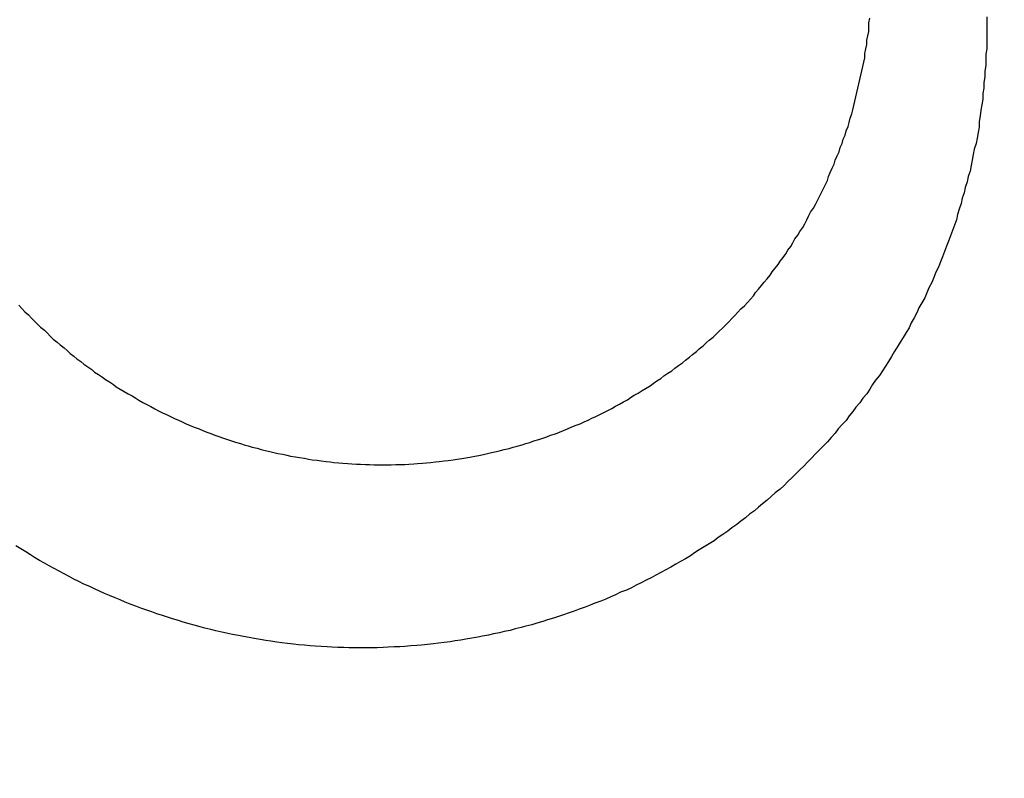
# Model space of a CAD drawing. Header units: millimetres. Extents: x 11979 to 37895, y 18730 to 47884.
# Tile 617 of 656: x 35829.449 to 35830.448, y 46385.716 to 46386.486. Entities that reach past the tile are written whole.
import ezdxf

# ---------------------------------------------------------------- set-up
doc = ezdxf.new("R2010")
doc.units = ezdxf.units.MM
for name, color, linetype in [('- niebieska cienka - izolacja', 120, 'Continuous'), ('-WYMIAR', 8, 'Continuous'), ('PROJEKTOWANE', 5, 'Continuous')]:
    doc.layers.add(name, color=color, linetype=linetype)
doc.styles.get("Standard").update_dxf_attribs({"font": 'arial.ttf'})
doc.dimstyles.new('CZA-KROPKA-50', dxfattribs={"dimtxt": 12, "dimasz": 1, "dimexe": 2, "dimexo": 25, "dimgap": 4, "dimtad": 1, "dimdec": 1, "dimrnd": 0.5, "dimzin": 9, "dimdsep": 46, "dimtxsty": 'Standard', "dimblk": 'CZA-KROPKA', "dimblk1": 'CZA-KROPKA', "dimblk2": 'CZA-KROPKA', "dimsah": 1, "dimcen": -20, "dimse1": 1, "dimse2": 1, "dimclrd": 8, "dimclre": 8, "dimclrt": 9, "dimadec": 0, "dimazin": 0, "dimtfac": 1, "dimtdec": 1, "dimtmove": 1, "dimatfit": 3, "dimldrblk": 'CZA-KROPKA', "dimfxl": 1, "dimtolj": 1, "dimtzin": 9, "dimarcsym": 0})

# ---------------------------------------------------------------- blocks, each defined once
blk = doc.blocks.new('CZA-KROPKA')
at = {"layer": '-WYMIAR', "linetype": 'ByBlock'}
for p, q in [((0, 10), (0, -10)), ((5, 0), (-5, 0))]:
    blk.add_line(p, q, dxfattribs=at)
at = {"layer": '-WYMIAR', "linetype": 'ByBlock', "const_width": 2.5}
blk.add_lwpolyline([(-1.25, 0, 1), (1.25, 0, 1)], format="xyb", close=True, dxfattribs=at)
blk = doc.blocks.new('*D2897')
at = {"layer": '-WYMIAR', "color": 8, "lineweight": -2}
blk.add_line((34132.92621, 45927.4655), (36406.92621, 45927.4655), dxfattribs=at)
at = {"layer": 'Defpoints', "color": 0}
for p in [(34131.92621, 46435.12228), (36407.92621, 46406.12228), (36407.92621, 45927.4655)]:
    blk.add_point(p, dxfattribs=at)
at = {"layer": '-WYMIAR', "color": 8, "lineweight": -2, "rotation": 180}
blk.add_blockref('CZA-KROPKA', (34131.92621, 45927.4655), dxfattribs=at)
at = {"layer": '-WYMIAR', "color": 8, "lineweight": -2}
blk.add_blockref('CZA-KROPKA', (36407.92621, 45927.4655), dxfattribs=at)
at = {"layer": '-WYMIAR', "color": 9, "insert": (35269.92621, 45937.59237), "char_height": 12, "attachment_point": 5}
blk.add_mtext('\\A1;2276', dxfattribs=at)
blk = doc.blocks.new('Pisuar NOVA PRO ze zintegrowanym ceramicznym sitkiem')
for points in [[(0.0261735, -0.2263324, 0), (0.0261735, -0.2263854, 0), (0.0261735, -0.2264394, 0), (0.0261735, -0.2264924, 0), (0.0261735, -0.2265464, 0), (0.0261735, -0.2265994, 0)], [(0.0163435, -0.2292614, 0), (0.0163735, -0.2292944, 0), (0.0164035, -0.2293264, 0), (0.0164435, -0.2293584, 0), (0.0164735, -0.2293904, 0), (0.0165035, -0.2294214, 0), (0.0165335, -0.2294534, 0), (0.0165635, -0.2294844, 0), (0.0166035, -0.2295144, 0), (0.0166335, -0.2295454, 0), (0.0166635, -0.2295754, 0), (0.0166935, -0.2296044, 0), (0.0167335, -0.2296344, 0), (0.0167635, -0.2296634, 0), (0.0168035, -0.2296924, 0), (0.0168335, -0.2297204, 0), (0.0168635, -0.2297494, 0), (0.0169035, -0.2297774, 0), (0.0169335, -0.2298044, 0), (0.0169735, -0.2298324, 0), (0.0170035, -0.2298594, 0), (0.0170435, -0.2298854, 0), (0.0170835, -0.2299124, 0), (0.0171135, -0.2299384, 0), (0.0171535, -0.2299644, 0), (0.0171935, -0.2299894, 0), (0.0172235, -0.2300144, 0), (0.0172635, -0.2300394, 0), (0.0173035, -0.2300634, 0), (0.0173335, -0.2300884, 0), (0.0173735, -0.2301114, 0), (0.0174135, -0.2301354, 0), (0.0174535, -0.2301584, 0), (0.0174935, -0.2301814, 0), (0.0175335, -0.2302034, 0), (0.0175635, -0.2302254, 0), (0.0176035, -0.2302474, 0), (0.0176435, -0.2302684, 0), (0.0176835, -0.2302894, 0), (0.0177235, -0.2303104, 0), (0.0177635, -0.2303314, 0), (0.0178035, -0.2303514, 0), (0.0178435, -0.2303704, 0), (0.0178835, -0.2303904, 0), (0.0179235, -0.2304094, 0), (0.0179635, -0.2304274, 0), (0.0180035, -0.2304454, 0), (0.0180435, -0.2304634, 0), (0.0180835, -0.2304814, 0), (0.0181235, -0.2304984, 0), (0.0181735, -0.2305154, 0), (0.0182135, -0.2305314, 0), (0.0182535, -0.2305484, 0), (0.0182935, -0.2305634, 0), (0.0183335, -0.2305794, 0), (0.0183735, -0.2305944, 0), (0.0184235, -0.2306084, 0), (0.0184635, -0.2306224, 0), (0.0185035, -0.2306364, 0), (0.0185435, -0.2306504, 0), (0.0185935, -0.2306634, 0), (0.0186335, -0.2306764, 0), (0.0186735, -0.2306884, 0), (0.0187135, -0.2307004, 0), (0.0187635, -0.2307124, 0), (0.0188035, -0.2307234, 0), (0.0188435, -0.2307344, 0), (0.0188935, -0.2307444, 0), (0.0189335, -0.2307544, 0), (0.0189735, -0.2307644, 0), (0.0190235, -0.2307734, 0), (0.0190635, -0.2307824, 0), (0.0191035, -0.2307914, 0), (0.0191535, -0.2307994, 0), (0.0191935, -0.2308074, 0), (0.0192435, -0.2308144, 0), (0.0192835, -0.2308214, 0), (0.0193235, -0.2308284, 0), (0.0193735, -0.2308344, 0), (0.0194135, -0.2308404, 0), (0.0194635, -0.2308454, 0), (0.0195035, -0.2308504, 0), (0.0195435, -0.2308554, 0), (0.0195935, -0.2308594, 0), (0.0196335, -0.2308634, 0), (0.0196835, -0.2308664, 0), (0.0197235, -0.2308694, 0), (0.0197735, -0.2308724, 0), (0.0198135, -0.2308744, 0), (0.0198635, -0.2308764, 0), (0.0199035, -0.2308784, 0), (0.0199535, -0.2308794, 0), (0.0199935, -0.2308794, 0), (0.0200335, -0.2308794, 0), (0.0200835, -0.2308794, 0), (0.0201235, -0.2308794, 0), (0.0201735, -0.2308784, 0), (0.0202135, -0.2308774, 0), (0.0202635, -0.2308754, 0), (0.0203035, -0.2308734, 0), (0.0203535, -0.2308704, 0), (0.0203935, -0.2308674, 0), (0.0204435, -0.2308644, 0), (0.0204835, -0.2308604, 0), (0.0205235, -0.2308564, 0), (0.0205735, -0.2308514, 0), (0.0206135, -0.2308464, 0), (0.0206635, -0.2308414, 0), (0.0207035, -0.2308354, 0), (0.0207535, -0.2308294, 0), (0.0207935, -0.2308234, 0), (0.0208435, -0.2308164, 0), (0.0208835, -0.2308094, 0), (0.0209235, -0.2308014, 0), (0.0209735, -0.2307934, 0), (0.0210135, -0.2307844, 0), (0.0210635, -0.2307754, 0), (0.0211035, -0.2307664, 0), (0.0211435, -0.2307564, 0), (0.0211935, -0.2307464, 0), (0.0212335, -0.2307364, 0), (0.0212735, -0.2307254, 0), (0.0213235, -0.2307144, 0), (0.0213635, -0.2307024, 0), (0.0214035, -0.2306904, 0), (0.0214535, -0.2306784, 0), (0.0214935, -0.2306654, 0), (0.0215335, -0.2306524, 0), (0.0215735, -0.2306384, 0), (0.0216235, -0.2306244, 0), (0.0216635, -0.2306104, 0), (0.0217035, -0.2305954, 0), (0.0217435, -0.2305804, 0), (0.0217935, -0.2305644, 0), (0.0218335, -0.2305494, 0), (0.0218735, -0.2305324, 0), (0.0219135, -0.2305164, 0), (0.0219535, -0.2304984, 0), (0.0219935, -0.2304814, 0), (0.0220435, -0.2304634, 0), (0.0220835, -0.2304454, 0), (0.0221235, -0.2304264, 0), (0.0221635, -0.2304074, 0), (0.0222035, -0.2303884, 0), (0.0222435, -0.2303684, 0), (0.0222835, -0.2303484, 0), (0.0223235, -0.2303274, 0), (0.0223635, -0.2303074, 0), (0.0224035, -0.2302854, 0), (0.0224435, -0.2302644, 0), (0.0224835, -0.2302424, 0), (0.0225235, -0.2302204, 0), (0.0225535, -0.2301974, 0), (0.0225935, -0.2301744, 0), (0.0226335, -0.2301514, 0), (0.0226735, -0.2301274, 0), (0.0227135, -0.2301034, 0), (0.0227535, -0.2300784, 0), (0.0227835, -0.2300544, 0), (0.0228235, -0.2300294, 0), (0.0228635, -0.2300034, 0), (0.0228935, -0.2299774, 0), (0.0229335, -0.2299514, 0), (0.0229735, -0.2299254, 0), (0.0230035, -0.2298984, 0), (0.0230435, -0.2298714, 0), (0.0230835, -0.2298444, 0), (0.0231135, -0.2298164, 0), (0.0231535, -0.2297884, 0), (0.0231835, -0.2297604, 0), (0.0232235, -0.2297314, 0), (0.0232535, -0.2297024, 0), (0.0232935, -0.2296734, 0), (0.0233235, -0.2296434, 0), (0.0233535, -0.2296134, 0), (0.0233935, -0.2295834, 0), (0.0234235, -0.2295534, 0), (0.0234535, -0.2295224, 0), (0.0234935, -0.2294914, 0), (0.0235235, -0.2294604, 0), (0.0235535, -0.2294284, 0), (0.0235835, -0.2293964, 0), (0.0236135, -0.2293644, 0), (0.0236435, -0.2293314, 0), (0.0236735, -0.2292984, 0), (0.0237135, -0.2292654, 0), (0.0237435, -0.2292324, 0), (0.0237735, -0.2291984, 0), (0.0238035, -0.2291644, 0), (0.0238235, -0.2291304, 0), (0.0238535, -0.2290964, 0), (0.0238835, -0.2290614, 0), (0.0239135, -0.2290264, 0), (0.0239435, -0.2289914, 0), (0.0239735, -0.2289554, 0), (0.0239935, -0.2289204, 0), (0.0240235, -0.2288844, 0), (0.0240535, -0.2288484, 0), (0.0240735, -0.2288114, 0), (0.0241035, -0.2287744, 0), (0.0241335, -0.2287374, 0), (0.0241535, -0.2287004, 0), (0.0241835, -0.2286634, 0), (0.0242035, -0.2286254, 0), (0.0242235, -0.2285874, 0), (0.0242535, -0.2285494, 0), (0.0242735, -0.2285114, 0), (0.0243035, -0.2284724, 0), (0.0243235, -0.2284334, 0), (0.0243435, -0.2283944, 0), (0.0243635, -0.2283554, 0), (0.0243835, -0.2283154, 0), (0.0244135, -0.2282764, 0), (0.0244335, -0.2282364, 0), (0.0244535, -0.2281964, 0), (0.0244735, -0.2281564, 0), (0.0244935, -0.2281154, 0), (0.0245135, -0.2280754, 0), (0.0245335, -0.2280344, 0), (0.0245535, -0.2279934, 0), (0.0245635, -0.2279524, 0), (0.0245835, -0.2279114, 0), (0.0246035, -0.2278694, 0), (0.0246235, -0.2278284, 0), (0.0246335, -0.2277864, 0), (0.0246535, -0.2277444, 0), (0.0246735, -0.2277024, 0), (0.0246835, -0.2276604, 0), (0.0247035, -0.2276184, 0), (0.0247135, -0.2275754, 0), (0.0247335, -0.2275334, 0), (0.0247435, -0.2274904, 0), (0.0247635, -0.2274474, 0), (0.0247735, -0.2274044, 0), (0.0247835, -0.2273614, 0), (0.0248035, -0.2273184, 0), (0.0248135, -0.2272754, 0), (0.0248235, -0.2272314, 0), (0.0248335, -0.2271884, 0), (0.0248435, -0.2271444, 0), (0.0248535, -0.2271014, 0), (0.0248635, -0.2270574, 0), (0.0248735, -0.2270134, 0), (0.0248835, -0.2269694, 0), (0.0248935, -0.2269254, 0), (0.0249035, -0.2268814, 0), (0.0249135, -0.2268374, 0), (0.0249235, -0.2267934, 0), (0.0249335, -0.2267484, 0), (0.0249335, -0.2267044, 0), (0.0249435, -0.2266594, 0), (0.0249535, -0.2266154, 0), (0.0249535, -0.2265714, 0), (0.0249635, -0.2265264, 0), (0.0249735, -0.2264814, 0), (0.0249735, -0.2264374, 0), (0.0249735, -0.2263924, 0), (0.0249835, -0.2263474, 0)], [(0.0261735, -0.2265994, 0), (0.0261735, -0.2266564, 0), (0.0261635, -0.2267134, 0), (0.0261635, -0.2267704, 0), (0.0261635, -0.2268274, 0), (0.0261535, -0.2268844, 0), (0.0261535, -0.2269414, 0), (0.0261435, -0.2269984, 0), (0.0261435, -0.2270554, 0), (0.0261335, -0.2271114, 0), (0.0261335, -0.2271684, 0), (0.0261235, -0.2272254, 0), (0.0261135, -0.2272814, 0), (0.0261035, -0.2273384, 0), (0.0260935, -0.2273944, 0), (0.0260935, -0.2274514, 0), (0.0260835, -0.2275074, 0), (0.0260735, -0.2275634, 0), (0.0260635, -0.2276194, 0), (0.0260435, -0.2276754, 0), (0.0260335, -0.2277314, 0), (0.0260235, -0.2277874, 0), (0.0260135, -0.2278434, 0), (0.0260035, -0.2278984, 0), (0.0259835, -0.2279544, 0), (0.0259735, -0.2280094, 0), (0.0259535, -0.2280644, 0), (0.0259435, -0.2281194, 0), (0.0259235, -0.2281744, 0), (0.0259135, -0.2282294, 0), (0.0258935, -0.2282844, 0), (0.0258735, -0.2283384, 0), (0.0258635, -0.2283924, 0), (0.0258435, -0.2284474, 0), (0.0258235, -0.2285014, 0), (0.0258035, -0.2285544, 0), (0.0257835, -0.2286084, 0), (0.0257635, -0.2286614, 0), (0.0257435, -0.2287154, 0), (0.0257235, -0.2287684, 0), (0.0257035, -0.2288214, 0), (0.0256835, -0.2288734, 0), (0.0256535, -0.2289264, 0), (0.0256335, -0.2289784, 0), (0.0256135, -0.2290304, 0), (0.0255835, -0.2290824, 0), (0.0255635, -0.2291334, 0), (0.0255435, -0.2291854, 0), (0.0255135, -0.2292364, 0), (0.0254835, -0.2292874, 0), (0.0254635, -0.2293374, 0), (0.0254335, -0.2293884, 0), (0.0254035, -0.2294384, 0), (0.0253835, -0.2294884, 0), (0.0253535, -0.2295384, 0), (0.0253235, -0.2295874, 0), (0.0252935, -0.2296364, 0), (0.0252635, -0.2296854, 0), (0.0252335, -0.2297344, 0), (0.0252035, -0.2297824, 0), (0.0251735, -0.2298304, 0), (0.0251435, -0.2298784, 0), (0.0251135, -0.2299254, 0), (0.0250835, -0.2299734, 0), (0.0250435, -0.2300204, 0), (0.0250135, -0.2300664, 0), (0.0249835, -0.2301134, 0), (0.0249535, -0.2301594, 0), (0.0249135, -0.2302054, 0), (0.0248835, -0.2302504, 0), (0.0248435, -0.2302954, 0), (0.0248135, -0.2303404, 0), (0.0247735, -0.2303844, 0), (0.0247435, -0.2304294, 0), (0.0247035, -0.2304724, 0), (0.0246635, -0.2305164, 0), (0.0246335, -0.2305594, 0), (0.0245935, -0.2306024, 0), (0.0245535, -0.2306454, 0), (0.0245135, -0.2306874, 0), (0.0244735, -0.2307294, 0), (0.0244335, -0.2307704, 0), (0.0243935, -0.2308114, 0), (0.0243535, -0.2308524, 0), (0.0243135, -0.2308924, 0), (0.0242735, -0.2309324, 0), (0.0242335, -0.2309724, 0), (0.0241935, -0.2310114, 0), (0.0241535, -0.2310504, 0), (0.0241135, -0.2310894, 0), (0.0240735, -0.2311274, 0), (0.0240235, -0.2311644, 0), (0.0239835, -0.2312024, 0), (0.0239435, -0.2312394, 0), (0.0238935, -0.2312754, 0), (0.0238535, -0.2313114, 0), (0.0238135, -0.2313474, 0), (0.0237635, -0.2313824, 0), (0.0237235, -0.2314174, 0), (0.0236735, -0.2314524, 0), (0.0236335, -0.2314864, 0), (0.0235835, -0.2315194, 0), (0.0235435, -0.2315534, 0), (0.0234935, -0.2315864, 0), (0.0234435, -0.2316184, 0), (0.0234035, -0.2316504, 0), (0.0233535, -0.2316814, 0), (0.0233035, -0.2317134, 0), (0.0232535, -0.2317434, 0), (0.0232035, -0.2317744, 0), (0.0231635, -0.2318034, 0), (0.0231135, -0.2318334, 0), (0.0230635, -0.2318624, 0), (0.0230135, -0.2318904, 0), (0.0229635, -0.2319184, 0), (0.0229135, -0.2319464, 0), (0.0228635, -0.2319734, 0), (0.0228135, -0.2320004, 0), (0.0227635, -0.2320264, 0), (0.0227135, -0.2320524, 0), (0.0226635, -0.2320774, 0), (0.0226135, -0.2321024, 0), (0.0225635, -0.2321274, 0), (0.0225135, -0.2321514, 0), (0.0224535, -0.2321744, 0), (0.0224035, -0.2321984, 0), (0.0223535, -0.2322204, 0), (0.0223035, -0.2322424, 0), (0.0222535, -0.2322644, 0), (0.0221935, -0.2322854, 0), (0.0221435, -0.2323064, 0), (0.0220935, -0.2323264, 0), (0.0220335, -0.2323464, 0), (0.0219835, -0.2323654, 0), (0.0219335, -0.2323844, 0), (0.0218735, -0.2324034, 0), (0.0218235, -0.2324214, 0), (0.0217735, -0.2324384, 0), (0.0217135, -0.2324554, 0), (0.0216635, -0.2324714, 0), (0.0216035, -0.2324874, 0), (0.0215535, -0.2325034, 0), (0.0214935, -0.2325184, 0), (0.0214435, -0.2325324, 0), (0.0213835, -0.2325464, 0), (0.0213335, -0.2325604, 0), (0.0212735, -0.2325734, 0), (0.0212235, -0.2325854, 0), (0.0211635, -0.2325974, 0), (0.0211135, -0.2326094, 0), (0.0210535, -0.2326204, 0), (0.0210035, -0.2326304, 0), (0.0209435, -0.2326404, 0), (0.0208835, -0.2326504, 0), (0.0208335, -0.2326594, 0), (0.0207735, -0.2326684, 0), (0.0207235, -0.2326764, 0), (0.0206635, -0.2326834, 0), (0.0206035, -0.2326904, 0), (0.0205535, -0.2326974, 0), (0.0204935, -0.2327034, 0), (0.0204335, -0.2327094, 0), (0.0203835, -0.2327144, 0), (0.0203235, -0.2327184, 0), (0.0202635, -0.2327234, 0), (0.0202135, -0.2327264, 0), (0.0201535, -0.2327294, 0), (0.0200935, -0.2327324, 0), (0.0200435, -0.2327344, 0), (0.0199835, -0.2327364, 0), (0.0199235, -0.2327374, 0), (0.0198735, -0.2327374, 0), (0.0198135, -0.2327384, 0), (0.0197535, -0.2327374, 0), (0.0196935, -0.2327364, 0), (0.0196435, -0.2327354, 0), (0.0195835, -0.2327334, 0), (0.0195235, -0.2327314, 0), (0.0194735, -0.2327284, 0), (0.0194135, -0.2327244, 0), (0.0193535, -0.2327204, 0), (0.0193035, -0.2327164, 0), (0.0192435, -0.2327114, 0), (0.0191835, -0.2327064, 0), (0.0191335, -0.2327004, 0), (0.0190735, -0.2326934, 0), (0.0190135, -0.2326864, 0), (0.0189635, -0.2326794, 0), (0.0189035, -0.2326714, 0), (0.0188535, -0.2326624, 0), (0.0187935, -0.2326544, 0), (0.0187335, -0.2326444, 0), (0.0186835, -0.2326344, 0), (0.0186235, -0.2326244, 0), (0.0185735, -0.2326134, 0), (0.0185135, -0.2326014, 0), (0.0184535, -0.2325894, 0), (0.0184035, -0.2325774, 0), (0.0183435, -0.2325644, 0), (0.0182935, -0.2325514, 0), (0.0182335, -0.2325374, 0), (0.0181835, -0.2325234, 0), (0.0181235, -0.2325084, 0), (0.0180735, -0.2324934, 0), (0.0180135, -0.2324774, 0), (0.0179635, -0.2324614, 0), (0.0179035, -0.2324444, 0), (0.0178535, -0.2324274, 0), (0.0178035, -0.2324094, 0), (0.0177435, -0.2323914, 0), (0.0176935, -0.2323734, 0), (0.0176335, -0.2323534, 0), (0.0175835, -0.2323344, 0), (0.0175335, -0.2323144, 0), (0.0174735, -0.2322944, 0), (0.0174235, -0.2322734, 0), (0.0173735, -0.2322514, 0), (0.0173235, -0.2322304, 0), (0.0172635, -0.2322074, 0), (0.0172135, -0.2321854, 0), (0.0171635, -0.2321624, 0), (0.0171135, -0.2321384, 0), (0.0170635, -0.2321144, 0), (0.0170035, -0.2320904, 0), (0.0169535, -0.2320654, 0), (0.0169035, -0.2320394, 0), (0.0168535, -0.2320144, 0), (0.0168035, -0.2319884, 0), (0.0167535, -0.2319614, 0), (0.0167035, -0.2319344, 0), (0.0166535, -0.2319064, 0), (0.0166035, -0.2318784, 0), (0.0165535, -0.2318504, 0), (0.0165035, -0.2318214, 0), (0.0164635, -0.2317924, 0), (0.0164135, -0.2317624, 0), (0.0163635, -0.2317324, 0), (0.0163135, -0.2317024, 0)]]:
    blk.add_polyline3d(points)

msp = doc.modelspace()

# ---------------------------------------------------------------- hatches: boundary and pattern name
at = {"layer": '- niebieska cienka - izolacja'}
h = msp.add_hatch(dxfattribs=at)
h.set_pattern_fill('ANSI31', color=5, scale=10)
h.set_pattern_definition([(315, (22316.131, 20126.916), (19.7999996, -4e-15), [3.394112, -24.607316]), (315, (22316.131, 20146.716), (19.7999996, -4e-15), [3.394112, -24.607316]), (315, (22329.731, 20119.916), (19.7999996, -4e-15), [3.959798, -24.04163]), (315, (22329.731, 20139.716), (19.7999996, -4e-15), [3.959798, -24.04163]), (0, (22325.931, 20125.716), (0, 19.8), [0.2, -19.6]), (90, (22326.131, 20125.716), (-19.8, 1e-15), [0.2, -19.6]), (0, (22326.131, 20125.916), (0, 19.8), [0.2, -19.6]), (0, (22326.331, 20125.916), (0, 19.8), [0.2, -19.6]), (0, (22326.531, 20125.916), (0, 19.8), [0.2, -19.6]), (0, (22326.731, 20125.916), (0, 19.8), [0.2, -19.6]), (90, (22326.931, 20125.716), (-19.8, 1e-15), [0.2, -19.6]), (0, (22326.931, 20125.716), (0, 19.8), [0.2, -19.6]), (90, (22327.131, 20125.516), (-19.8, 1e-15), [0.2, -19.6]), (0, (22327.131, 20125.516), (0, 19.8), [0.2, -19.6]), (90, (22327.331, 20125.316), (-19.8, 1e-15), [0.2, -19.6]), (90, (22327.331, 20125.116), (-19.8, 1e-15), [0.2, -19.6]), (90, (22327.331, 20124.916), (-19.8, 1e-15), [0.2, -19.6]), (90, (22327.331, 20124.716), (-19.8, 1e-15), [0.2, -19.6]), (0, (22327.131, 20124.716), (0, 19.8), [0.2, -19.6]), (90, (22327.131, 20124.516), (-19.8, 1e-15), [0.2, -19.6]), (0, (22326.931, 20124.516), (0, 19.8), [0.2, -19.6]), (90, (22326.931, 20124.316), (-19.8, 1e-15), [0.2, -19.6]), (0, (22326.731, 20124.316), (0, 19.8), [0.2, -19.6]), (0, (22326.531, 20124.316), (0, 19.8), [0.2, -19.6]), (0, (22326.331, 20124.316), (0, 19.8), [0.2, -19.6]), (0, (22326.131, 20124.316), (0, 19.8), [0.2, -19.6]), (90, (22326.131, 20124.316), (-19.8, 1e-15), [0.2, -19.6]), (0, (22325.931, 20124.516), (0, 19.8), [0.2, -19.6]), (90, (22325.931, 20124.516), (-19.8, 1e-15), [0.2, -19.6]), (0, (22325.731, 20124.716), (0, 19.8), [0.2, -19.6]), (90, (22325.731, 20124.716), (-19.8, 1e-15), [0.2, -19.6]), (90, (22325.731, 20124.916), (-19.8, 1e-15), [0.2, -19.6]), (90, (22325.731, 20125.116), (-19.8, 1e-15), [0.2, -19.6]), (90, (22325.731, 20125.316), (-19.8, 1e-15), [0.2, -19.6]), (0, (22325.731, 20125.516), (0, 19.8), [0.2, -19.6]), (90, (22325.931, 20125.516), (-19.8, 1e-15), [0.2, -19.6]), (90, (22322.931, 20108.516), (-19.8, 1e-15), [0.2, -19.6]), (0, (22322.731, 20108.516), (0, 19.8), [0.2, -19.6]), (90, (22322.731, 20108.316), (-19.8, 1e-15), [0.2, -19.6]), (90, (22322.731, 20108.116), (-19.8, 1e-15), [0.2, -19.6]), (90, (22322.731, 20107.916), (-19.8, 1e-15), [0.2, -19.6]), (90, (22322.731, 20107.716), (-19.8, 1e-15), [0.2, -19.6]), (0, (22322.731, 20107.716), (0, 19.8), [0.2, -19.6]), (90, (22322.931, 20107.516), (-19.8, 1e-15), [0.2, -19.6]), (0, (22322.931, 20107.516), (0, 19.8), [0.2, -19.6]), (90, (22323.131, 20107.316), (-19.8, 1e-15), [0.2, -19.6]), (0, (22323.131, 20107.316), (0, 19.8), [0.2, -19.6]), (90, (22323.331, 20107.116), (-19.8, 1e-15), [0.2, -19.6]), (0, (22323.331, 20107.116), (0, 19.8), [0.2, -19.6]), (0, (22323.531, 20107.116), (0, 19.8), [0.2, -19.6]), (0, (22323.731, 20107.116), (0, 19.8), [0.2, -19.6]), (0, (22323.931, 20107.116), (0, 19.8), [0.2, -19.6]), (90, (22324.131, 20107.116), (-19.8, 1e-15), [0.2, -19.6]), (0, (22324.131, 20107.316), (0, 19.8), [0.2, -19.6]), (90, (22324.331, 20107.316), (-19.8, 1e-15), [0.2, -19.6]), (0, (22324.331, 20107.516), (0, 19.8), [0.2, -19.6]), (90, (22324.531, 20107.516), (-19.8, 1e-15), [0.2, -19.6]), (0, (22324.531, 20107.716), (0, 19.8), [0.2, -19.6]), (90, (22324.731, 20107.716), (-19.8, 1e-15), [0.2, -19.6]), (90, (22324.731, 20107.916), (-19.8, 1e-15), [0.2, -19.6]), (90, (22324.731, 20108.116), (-19.8, 1e-15), [0.2, -19.6]), (90, (22324.731, 20108.316), (-19.8, 1e-15), [0.2, -19.6]), (0, (22324.531, 20108.516), (0, 19.8), [0.2, -19.6]), (90, (22324.531, 20108.516), (-19.8, 1e-15), [0.2, -19.6]), (0, (22324.331, 20108.716), (0, 19.8), [0.2, -19.6]), (90, (22324.331, 20108.716), (-19.8, 1e-15), [0.2, -19.6]), (0, (22324.131, 20108.916), (0, 19.8), [0.2, -19.6]), (90, (22324.131, 20108.916), (-19.8, 1e-15), [0.2, -19.6]), (0, (22323.931, 20109.116), (0, 19.8), [0.2, -19.6]), (0, (22323.731, 20109.116), (0, 19.8), [0.2, -19.6]), (0, (22323.531, 20109.116), (0, 19.8), [0.2, -19.6]), (0, (22323.331, 20109.116), (0, 19.8), [0.2, -19.6]), (90, (22323.331, 20108.916), (-19.8, 1e-15), [0.2, -19.6]), (0, (22323.131, 20108.916), (0, 19.8), [0.2, -19.6]), (90, (22323.131, 20108.716), (-19.8, 1e-15), [0.2, -19.6]), (0, (22322.931, 20108.716), (0, 19.8), [0.2, -19.6]), (90, (22325.931, 20109.116), (-19.8, 1e-15), [0.2, -19.6]), (0, (22325.931, 20109.316), (0, 19.8), [0.2, -19.6]), (90, (22326.131, 20109.316), (-19.8, 1e-15), [0.2, -19.6]), (0, (22326.131, 20109.516), (0, 19.8), [0.2, -19.6]), (0, (22326.331, 20109.516), (0, 19.8), [0.2, -19.6]), (0, (22326.531, 20109.516), (0, 19.8), [0.2, -19.6]), (0, (22326.731, 20109.516), (0, 19.8), [0.2, -19.6]), (0, (22326.931, 20109.516), (0, 19.8), [0.2, -19.6]), (0, (22327.131, 20109.516), (0, 19.8), [0.2, -19.6]), (90, (22327.331, 20109.316), (-19.8, 1e-15), [0.2, -19.6]), (0, (22327.331, 20109.316), (0, 19.8), [0.2, -19.6]), (90, (22327.531, 20109.116), (-19.8, 1e-15), [0.2, -19.6]), (0, (22327.531, 20109.116), (0, 19.8), [0.2, -19.6]), (90, (22327.731, 20108.916), (-19.8, 1e-15), [0.2, -19.6]), (0, (22327.731, 20108.916), (0, 19.8), [0.2, -19.6]), (90, (22327.931, 20108.716), (-19.8, 1e-15), [0.2, -19.6]), (90, (22327.931, 20108.516), (-19.8, 1e-15), [0.2, -19.6]), (90, (22327.931, 20108.316), (-19.8, 1e-15), [0.2, -19.6]), (90, (22327.931, 20108.116), (-19.8, 1e-15), [0.2, -19.6]), (90, (22327.931, 20107.916), (-19.8, 1e-15), [0.2, -19.6]), (90, (22327.931, 20107.716), (-19.8, 1e-15), [0.2, -19.6]), (0, (22327.731, 20107.716), (0, 19.8), [0.2, -19.6]), (90, (22327.731, 20107.516), (-19.8, 1e-15), [0.2, -19.6]), (0, (22327.531, 20107.516), (0, 19.8), [0.2, -19.6]), (90, (22327.531, 20107.316), (-19.8, 1e-15), [0.2, -19.6]), (0, (22327.331, 20107.316), (0, 19.8), [0.2, -19.6]), (90, (22327.331, 20107.116), (-19.8, 1e-15), [0.2, -19.6]), (0, (22327.131, 20107.116), (0, 19.8), [0.2, -19.6]), (0, (22326.931, 20107.116), (0, 19.8), [0.2, -19.6]), (0, (22326.731, 20107.116), (0, 19.8), [0.2, -19.6]), (0, (22326.531, 20107.116), (0, 19.8), [0.2, -19.6]), (0, (22326.331, 20107.116), (0, 19.8), [0.2, -19.6]), (0, (22326.131, 20107.116), (0, 19.8), [0.2, -19.6]), (90, (22326.131, 20107.116), (-19.8, 1e-15), [0.2, -19.6]), (0, (22325.931, 20107.316), (0, 19.8), [0.2, -19.6]), (90, (22325.931, 20107.316), (-19.8, 1e-15), [0.2, -19.6]), (0, (22325.731, 20107.516), (0, 19.8), [0.2, -19.6]), (90, (22325.731, 20107.516), (-19.8, 1e-15), [0.2, -19.6]), (0, (22325.531, 20107.716), (0, 19.8), [0.2, -19.6]), (90, (22325.531, 20107.716), (-19.8, 1e-15), [0.2, -19.6]), (90, (22325.531, 20107.916), (-19.8, 1e-15), [0.2, -19.6]), (90, (22325.531, 20108.116), (-19.8, 1e-15), [0.2, -19.6]), (90, (22325.531, 20108.316), (-19.8, 1e-15), [0.2, -19.6]), (90, (22325.531, 20108.516), (-19.8, 1e-15), [0.2, -19.6]), (90, (22325.531, 20108.716), (-19.8, 1e-15), [0.2, -19.6]), (0, (22325.531, 20108.916), (0, 19.8), [0.2, -19.6]), (90, (22325.731, 20108.916), (-19.8, 1e-15), [0.2, -19.6]), (0, (22325.731, 20109.116), (0, 19.8), [0.2, -19.6]), (0, (22317.731, 20123.716), (0, 19.8), [0.2, -19.6]), (90, (22317.931, 20123.716), (-19.8, 1e-15), [0.2, -19.6]), (0, (22317.931, 20123.916), (0, 19.8), [0.2, -19.6]), (0, (22318.131, 20123.916), (0, 19.8), [0.2, -19.6]), (0, (22318.331, 20123.916), (0, 19.8), [0.2, -19.6]), (0, (22318.531, 20123.916), (0, 19.8), [0.2, -19.6]), (90, (22318.731, 20123.716), (-19.8, 1e-15), [0.2, -19.6]), (0, (22318.731, 20123.716), (0, 19.8), [0.2, -19.6]), (90, (22318.931, 20123.516), (-19.8, 1e-15), [0.2, -19.6]), (0, (22318.931, 20123.516), (0, 19.8), [0.2, -19.6]), (90, (22319.131, 20123.316), (-19.8, 1e-15), [0.2, -19.6]), (90, (22319.131, 20123.116), (-19.8, 1e-15), [0.2, -19.6]), (90, (22319.131, 20122.916), (-19.8, 1e-15), [0.2, -19.6]), (90, (22319.131, 20122.716), (-19.8, 1e-15), [0.2, -19.6]), (0, (22318.931, 20122.716), (0, 19.8), [0.2, -19.6]), (90, (22318.931, 20122.516), (-19.8, 1e-15), [0.2, -19.6]), (0, (22318.731, 20122.516), (0, 19.8), [0.2, -19.6]), (90, (22318.731, 20122.316), (-19.8, 1e-15), [0.2, -19.6]), (0, (22318.531, 20122.316), (0, 19.8), [0.2, -19.6]), (0, (22318.331, 20122.316), (0, 19.8), [0.2, -19.6]), (0, (22318.131, 20122.316), (0, 19.8), [0.2, -19.6]), (0, (22317.931, 20122.316), (0, 19.8), [0.2, -19.6]), (90, (22317.931, 20122.316), (-19.8, 1e-15), [0.2, -19.6]), (0, (22317.731, 20122.516), (0, 19.8), [0.2, -19.6]), (90, (22317.731, 20122.516), (-19.8, 1e-15), [0.2, -19.6]), (0, (22317.531, 20122.716), (0, 19.8), [0.2, -19.6]), (90, (22317.531, 20122.716), (-19.8, 1e-15), [0.2, -19.6]), (90, (22317.531, 20122.916), (-19.8, 1e-15), [0.2, -19.6]), (90, (22317.531, 20123.116), (-19.8, 1e-15), [0.2, -19.6]), (90, (22317.531, 20123.316), (-19.8, 1e-15), [0.2, -19.6]), (0, (22317.531, 20123.516), (0, 19.8), [0.2, -19.6]), (90, (22317.731, 20123.516), (-19.8, 1e-15), [0.2, -19.6]), (90, (22314.731, 20122.516), (-19.8, 1e-15), [0.2, -19.6]), (0, (22314.731, 20122.716), (0, 19.8), [0.2, -19.6]), (90, (22314.931, 20122.716), (-19.8, 1e-15), [0.2, -19.6]), (0, (22314.931, 20122.916), (0, 19.8), [0.2, -19.6]), (0, (22315.131, 20122.916), (0, 19.8), [0.2, -19.6]), (0, (22315.331, 20122.916), (0, 19.8), [0.2, -19.6]), (0, (22315.531, 20122.916), (0, 19.8), [0.2, -19.6]), (0, (22315.731, 20122.916), (0, 19.8), [0.2, -19.6]), (0, (22315.931, 20122.916), (0, 19.8), [0.2, -19.6]), (90, (22316.131, 20122.716), (-19.8, 1e-15), [0.2, -19.6]), (0, (22316.131, 20122.716), (0, 19.8), [0.2, -19.6]), (90, (22316.331, 20122.516), (-19.8, 1e-15), [0.2, -19.6]), (0, (22316.331, 20122.516), (0, 19.8), [0.2, -19.6]), (90, (22316.531, 20122.316), (-19.8, 1e-15), [0.2, -19.6]), (0, (22316.531, 20122.316), (0, 19.8), [0.2, -19.6]), (90, (22316.731, 20122.116), (-19.8, 1e-15), [0.2, -19.6]), (90, (22316.731, 20121.916), (-19.8, 1e-15), [0.2, -19.6]), (90, (22316.731, 20121.716), (-19.8, 1e-15), [0.2, -19.6]), (90, (22316.731, 20121.516), (-19.8, 1e-15), [0.2, -19.6]), (90, (22316.731, 20121.316), (-19.8, 1e-15), [0.2, -19.6]), (90, (22316.731, 20121.116), (-19.8, 1e-15), [0.2, -19.6]), (0, (22316.531, 20121.116), (0, 19.8), [0.2, -19.6]), (90, (22316.531, 20120.916), (-19.8, 1e-15), [0.2, -19.6]), (0, (22316.331, 20120.916), (0, 19.8), [0.2, -19.6]), (90, (22316.331, 20120.716), (-19.8, 1e-15), [0.2, -19.6]), (0, (22316.131, 20120.716), (0, 19.8), [0.2, -19.6]), (90, (22316.131, 20120.516), (-19.8, 1e-15), [0.2, -19.6]), (0, (22315.931, 20120.516), (0, 19.8), [0.2, -19.6]), (0, (22315.731, 20120.516), (0, 19.8), [0.2, -19.6]), (0, (22315.531, 20120.516), (0, 19.8), [0.2, -19.6]), (0, (22315.331, 20120.516), (0, 19.8), [0.2, -19.6]), (0, (22315.131, 20120.516), (0, 19.8), [0.2, -19.6]), (0, (22314.931, 20120.516), (0, 19.8), [0.2, -19.6]), (90, (22314.931, 20120.516), (-19.8, 1e-15), [0.2, -19.6]), (0, (22314.731, 20120.716), (0, 19.8), [0.2, -19.6]), (90, (22314.731, 20120.716), (-19.8, 1e-15), [0.2, -19.6]), (0, (22314.531, 20120.916), (0, 19.8), [0.2, -19.6]), (90, (22314.531, 20120.916), (-19.8, 1e-15), [0.2, -19.6]), (0, (22314.331, 20121.116), (0, 19.8), [0.2, -19.6]), (90, (22314.331, 20121.116), (-19.8, 1e-15), [0.2, -19.6]), (90, (22314.331, 20121.316), (-19.8, 1e-15), [0.2, -19.6]), (90, (22314.331, 20121.516), (-19.8, 1e-15), [0.2, -19.6]), (90, (22314.331, 20121.716), (-19.8, 1e-15), [0.2, -19.6]), (90, (22314.331, 20121.916), (-19.8, 1e-15), [0.2, -19.6]), (90, (22314.331, 20122.116), (-19.8, 1e-15), [0.2, -19.6]), (0, (22314.331, 20122.316), (0, 19.8), [0.2, -19.6]), (90, (22314.531, 20122.316), (-19.8, 1e-15), [0.2, -19.6]), (0, (22314.531, 20122.516), (0, 19.8), [0.2, -19.6]), (90, (22316.931, 20120.116), (-19.8, 1e-15), [0.2, -19.6]), (0, (22316.731, 20120.116), (0, 19.8), [0.2, -19.6]), (90, (22316.731, 20119.916), (-19.8, 1e-15), [0.2, -19.6]), (90, (22316.731, 20119.716), (-19.8, 1e-15), [0.2, -19.6]), (90, (22316.731, 20119.516), (-19.8, 1e-15), [0.2, -19.6]), (90, (22316.731, 20119.316), (-19.8, 1e-15), [0.2, -19.6]), (0, (22316.731, 20119.316), (0, 19.8), [0.2, -19.6]), (90, (22316.931, 20119.116), (-19.8, 1e-15), [0.2, -19.6]), (0, (22316.931, 20119.116), (0, 19.8), [0.2, -19.6]), (90, (22317.131, 20118.916), (-19.8, 1e-15), [0.2, -19.6]), (0, (22317.131, 20118.916), (0, 19.8), [0.2, -19.6]), (90, (22317.331, 20118.716), (-19.8, 1e-15), [0.2, -19.6]), (0, (22317.331, 20118.716), (0, 19.8), [0.2, -19.6]), (0, (22317.531, 20118.716), (0, 19.8), [0.2, -19.6]), (0, (22317.731, 20118.716), (0, 19.8), [0.2, -19.6]), (0, (22317.931, 20118.716), (0, 19.8), [0.2, -19.6]), (90, (22318.131, 20118.716), (-19.8, 1e-15), [0.2, -19.6]), (0, (22318.131, 20118.916), (0, 19.8), [0.2, -19.6]), (90, (22318.331, 20118.916), (-19.8, 1e-15), [0.2, -19.6]), (0, (22318.331, 20119.116), (0, 19.8), [0.2, -19.6]), (90, (22318.531, 20119.116), (-19.8, 1e-15), [0.2, -19.6]), (0, (22318.531, 20119.316), (0, 19.8), [0.2, -19.6]), (90, (22318.731, 20119.316), (-19.8, 1e-15), [0.2, -19.6]), (90, (22318.731, 20119.516), (-19.8, 1e-15), [0.2, -19.6]), (90, (22318.731, 20119.716), (-19.8, 1e-15), [0.2, -19.6]), (90, (22318.731, 20119.916), (-19.8, 1e-15), [0.2, -19.6]), (0, (22318.531, 20120.116), (0, 19.8), [0.2, -19.6]), (90, (22318.531, 20120.116), (-19.8, 1e-15), [0.2, -19.6]), (0, (22318.331, 20120.316), (0, 19.8), [0.2, -19.6]), (90, (22318.331, 20120.316), (-19.8, 1e-15), [0.2, -19.6]), (0, (22318.131, 20120.516), (0, 19.8), [0.2, -19.6]), (90, (22318.131, 20120.516), (-19.8, 1e-15), [0.2, -19.6]), (0, (22317.931, 20120.716), (0, 19.8), [0.2, -19.6]), (0, (22317.731, 20120.716), (0, 19.8), [0.2, -19.6]), (0, (22317.531, 20120.716), (0, 19.8), [0.2, -19.6]), (0, (22317.331, 20120.716), (0, 19.8), [0.2, -19.6]), (90, (22317.331, 20120.516), (-19.8, 1e-15), [0.2, -19.6]), (0, (22317.131, 20120.516), (0, 19.8), [0.2, -19.6]), (90, (22317.131, 20120.316), (-19.8, 1e-15), [0.2, -19.6]), (0, (22316.931, 20120.316), (0, 19.8), [0.2, -19.6]), (315, (22327.331, 20112.316), (19.7999996, -4e-15), [4.24264, -23.758788]), (315, (22327.331, 20132.116), (19.7999996, -4e-15), [4.24264, -23.758788]), (315, (22323.331, 20109.916), (19.7999996, -4e-15), [3.959798, -24.04163]), (315, (22323.331, 20129.716), (19.7999996, -4e-15), [3.959798, -24.04163]), (315, (22319.731, 20116.716), (19.7999996, -4e-15), [4.24264, -23.758788]), (315, (22319.731, 20136.516), (19.7999996, -4e-15), [4.24264, -23.758788]), (315, (22317.131, 20122.516), (19.7999996, -4e-15), [3.676956, -24.324474]), (315, (22317.131, 20142.316), (19.7999996, -4e-15), [3.676956, -24.324474]), (315, (22323.931, 20118.316), (19.7999996, -4e-15), [4.24264, -23.758788]), (315, (22323.931, 20138.116), (19.7999996, -4e-15), [4.24264, -23.758788]), (315, (22321.931, 20124.116), (19.7999996, -4e-15), [3.676956, -24.324474]), (315, (22321.931, 20143.916), (19.7999996, -4e-15), [3.676956, -24.324474]), (315, (22320.131, 20109.716), (19.7999996, -4e-15), [3.676956, -24.324474]), (315, (22320.131, 20129.516), (19.7999996, -4e-15), [3.676956, -24.324474]), (315, (22312.731, 20112.716), (19.7999996, -4e-15), [3.676956, -24.324474]), (315, (22312.731, 20132.516), (19.7999996, -4e-15), [3.676956, -24.324474])])
h.paths.add_polyline_path([(36155.92621, 46409.12228), (36161.92621, 46409.12228), (36161.92621, 46319.12228), (36175.92621, 46319.12228), (36175.92621, 46313.12228), (36135.92621, 46313.12228), (36135.92621, 46319.12228), (36155.92621, 46319.12228)])
h.paths.add_polyline_path([(36043.92621, 46252.12228), (36055.92621, 46252.12228), (36055.92621, 46409.12228), (36043.92621, 46409.12228)])
h.paths.add_polyline_path([(35876.92621, 46309.12228), (35874.29304, 46309.12228), (35874.29304, 46297.12228), (35894.29304, 46297.12228), (35894.29304, 46309.12228), (35888.92621, 46309.12228), (35888.92621, 46363.17226, 0.043228), (35876.92621, 46361.61315)])
h.paths.add_polyline_path([(35985.92621, 46297.12228), (35985.92621, 46306.12228), (36000.90111, 46306.12228), (36000.90111, 46309.12228), (36043.92621, 46309.12228), (36043.92621, 46297.12228)])
h.paths.add_polyline_path([(35876.92621, 46361.61315, -0.043228), (35888.92621, 46363.17226), (35888.92621, 46409.12228), (35876.92621, 46409.12228)])
h.paths.add_polyline_path([(35774.92621, 46297.12228), (35784.29304, 46297.12228), (35784.29304, 46309.12228), (35774.92621, 46309.12228)])
h.paths.add_polyline_path([(35985.92621, 46306.12228), (36000.90111, 46306.12228), (36000.90111, 46309.12228), (35985.92621, 46309.12228)])
h.paths.add_polyline_path([(36181.92621, 46313.12228), (36181.92621, 46319.12228), (36175.92621, 46319.12228), (36175.92621, 46313.12228)])
h.paths.add_polyline_path([(36022.86482, 46269.2512), (36040.93849, 46269.2512), (36040.93849, 46301.99335), (36022.86482, 46301.99335)], flags=24)

# ---------------------------------------------------------------- block references
at = {"layer": 'PROJEKTOWANE', "xscale": 100, "yscale": 100, "zscale": 100, "rotation": 359.9999999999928}
msp.add_blockref('Pisuar NOVA PRO ze zintegrowanym ceramicznym sitkiem', (35827.81335, 46409.12228), dxfattribs=at)

# ---------------------------------------------------------------- dimensions: what is measured, and where the dimension line sits
at = {"layer": '-WYMIAR'}
dim = msp.add_linear_dim(base=(36407.92621, 45927.4655), p1=(34131.92621, 46435.12228), p2=(36407.92621, 46406.12228), dimstyle='CZA-KROPKA-50', override={"dimfxl": 0, "dimfxlon": 1}, dxfattribs=at)
dim.commit()
dim.dimension.update_dxf_attribs({"geometry": '*D2897', "text_midpoint": (35269.92621, 45937.59237)})

doc.saveas('drawing.dxf')
